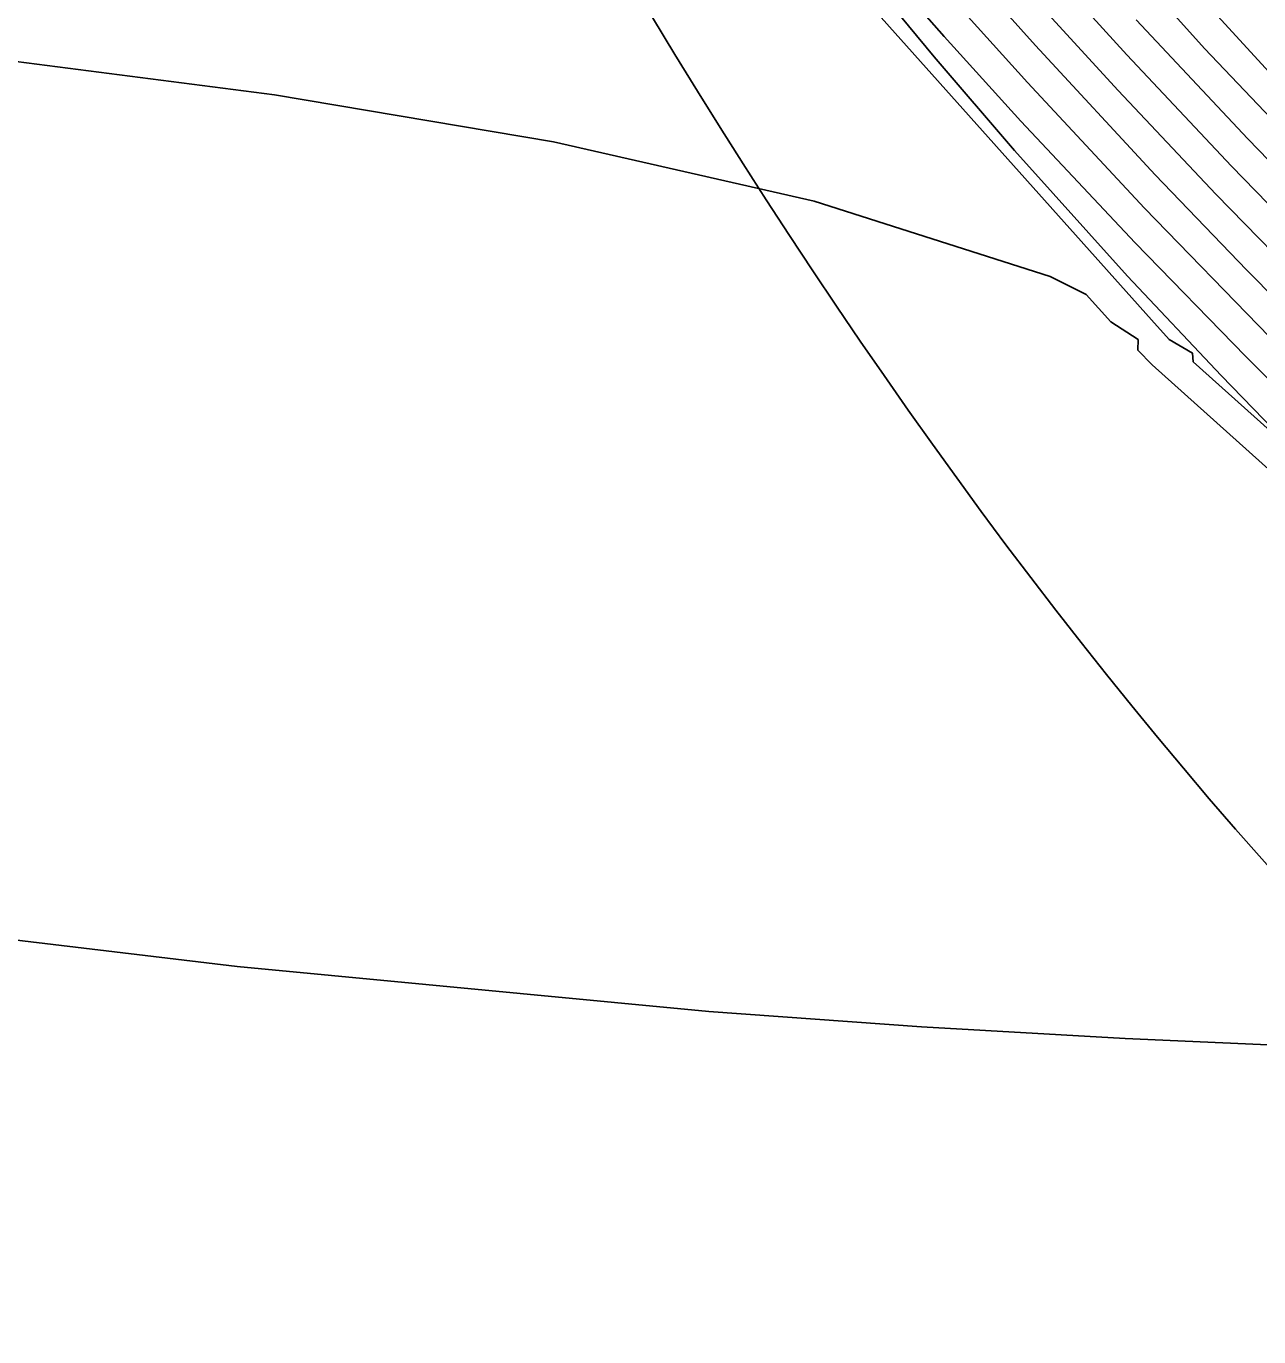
# Model space of a CAD drawing. Extents: x 2356077 to 2359823, y 225951 to 227822.
# Drawn here: x 2357190.9 to 2357197.72, y 226662.63 to 226669.88 of the extents above; entities that cross this region are included whole.
import ezdxf

# ---------------------------------------------------------------- set-up
doc = ezdxf.new("R2010")
doc.units = 0
for name, color, linetype in [('DTM Contours Major', 7, 'Continuous'), ('DTM Contours Minor', 7, 'Continuous'), ('Exist DTM Breakline', 7, 'Continuous')]:
    doc.layers.add(name, color=color, linetype=linetype)

msp = doc.modelspace()

# ---------------------------------------------------------------- linework, layer by layer
at = {"layer": 'DTM Contours Major'}
for points in [[(2357190.7728, 226678.1203), (2357190.967, 226677.6503), (2357191.1723, 226677.1869), (2357191.389, 226676.7287), (2357191.6173, 226676.2748), (2357191.8573, 226675.824), (2357192.1093, 226675.375), (2357192.4519, 226674.8063), (2357193.6401, 226673.0428), (2357194.0294, 226672.4745), (2357194.4583, 226671.9117), (2357194.837, 226671.4335), (2357195.2241, 226670.961), (2357195.6201, 226670.4933), (2357196.0249, 226670.0298), (2357196.439, 226669.5698), (2357197.0873, 226668.8746), (2357197.7797, 226668.1619), (2357198.2587, 226667.6848), (2357198.785, 226667.1918), (2357201.3678, 226664.8755), (2357202.0467, 226664.2873), (2357205.465, 226661.7945)], [(2357196.7237, 226670.5312), (2357197.4188, 226669.7577), (2357198.0832, 226669.0601), (2357198.773, 226668.362), (2357199.1285, 226668.0117), (2357199.666, 226667.5013), (2357202.0532, 226665.3603), (2357202.675, 226664.8245), (2357204.5969, 226663.4185), (2357205.7579, 226662.5718)], [(2357189.305, 226665.0091), (2357192.0668, 226664.6782), (2357194.6769, 226664.4286), (2357195.8541, 226664.3447), (2357196.9802, 226664.2808), (2357198.0619, 226664.2315), (2357201.1076, 226664.1147), (2357201.3362, 226663.9097)]]:
    msp.add_lwpolyline(points, dxfattribs=at)
at = {"layer": 'DTM Contours Minor'}
for points in [[(2357190.5049, 226678.0977), (2357191.6442, 226675.745), (2357192.0899, 226675.0437), (2357194.2754, 226671.8), (2357194.6999, 226671.2301), (2357195.4876, 226670.2385), (2357195.9235, 226669.7106), (2357196.3688, 226669.1928), (2357196.9935, 226668.4985), (2357197.5116, 226667.948), (2357197.8657, 226667.5835), (2357198.3474, 226667.1444), (2357201.0664, 226664.7059), (2357201.7738, 226664.09), (2357205.8633, 226661.1076)], [(2357190.8016, 226677.5897), (2357191.015, 226677.1121), (2357191.2394, 226676.6414), (2357191.4749, 226676.176), (2357191.7218, 226675.7147), (2357191.9804, 226675.2562), (2357192.3209, 226674.7123), (2357193.943, 226672.3048), (2357194.3793, 226671.7342), (2357194.7656, 226671.2489), (2357195.1609, 226670.7692), (2357195.5653, 226670.2944), (2357195.9794, 226669.8235), (2357196.4033, 226669.3558), (2357197.0362, 226668.6818), (2357197.6466, 226668.0557), (2357198.0672, 226667.6368), (2357198.5981, 226667.1395), (2357201.2258, 226664.7828), (2357201.9167, 226664.1839), (2357205.408, 226661.6379)], [(2357189.587, 226674.4638), (2357191.0041, 226674.0677), (2357191.6958, 226673.8522), (2357192.3541, 226673.6079), (2357192.9622, 226673.3223), (2357193.2685, 226673.006), (2357194.2421, 226671.561), (2357194.4928, 226671.2025), (2357197.1251, 226668.2565), (2357197.2245, 226668.148), (2357197.3524, 226668.0718), (2357197.3564, 226668.0244), (2357198.9556, 226666.5901), (2357199.67, 226665.8945), (2357200.312, 226665.2602), (2357200.9733, 226664.6369), (2357201.6494, 226664.0287), (2357202.3489, 226663.4724), (2357205.8756, 226660.9005)], [(2357197.1668, 226670.2944), (2357197.8388, 226669.5591), (2357198.5521, 226668.8231), (2357199.2944, 226668.0852), (2357199.8357, 226667.569), (2357202.1876, 226665.4598), (2357202.7977, 226664.9356), (2357203.4118, 226664.481), (2357205.8182, 226662.726), (2357206.3106, 226662.4164)], [(2357196.0777, 226670.2265), (2357196.4836, 226669.7731), (2357197.146, 226669.059), (2357197.6519, 226668.5329), (2357198.1738, 226668.006), (2357198.4414, 226667.7414), (2357198.9667, 226667.2488), (2357201.5074, 226664.9702), (2357202.1749, 226664.392), (2357205.5224, 226661.9508)], [(2357196.5906, 226670.1608), (2357196.9891, 226669.7226), (2357197.5694, 226669.1053), (2357198.169, 226668.489), (2357198.7911, 226667.8703), (2357199.3208, 226667.3711), (2357201.7824, 226665.1634), (2357202.4278, 226664.604), (2357205.639, 226662.2622)], [(2357196.5339, 226669.9698), (2357196.9412, 226669.5251), (2357197.4822, 226668.9516), (2357198.0402, 226668.3789), (2357198.6183, 226667.8038), (2357199.145, 226667.3088), (2357201.6455, 226665.0663), (2357202.3018, 226664.4976), (2357205.5803, 226662.1068)], [(2357197.0408, 226669.9164), (2357197.6582, 226669.2576), (2357198.2971, 226668.5999), (2357198.9609, 226667.9399), (2357199.4944, 226667.4353), (2357201.9182, 226665.2615), (2357202.5519, 226664.7133), (2357205.6981, 226662.4172)], [(2357190.6716, 226669.7072), (2357192.274, 226669.5005), (2357193.8166, 226669.2415), (2357195.2599, 226668.9127), (2357196.5648, 226668.4963), (2357196.7647, 226668.397), (2357196.901, 226668.2443), (2357197.0522, 226668.1471), (2357197.051, 226668.0874), (2357197.1303, 226668.0072), (2357200.815, 226664.7026), (2357201.5639, 226664.0369), (2357206.1078, 226660.7233)]]:
    msp.add_lwpolyline(points, dxfattribs=at)
at = {"layer": 'Exist DTM Breakline'}
msp.add_spline([(2357185.7096, 226723.5614), (2357185.9998, 226706.0974), (2357189.2629, 226681.4721), (2357206.2071, 226660.2254), (2357233.2527, 226666.3801), (2357241.1587, 226659.2956), (2357238.9281, 226647.8315), (2357226.8631, 226640.5682)], degree=3, dxfattribs=at)

doc.saveas('drawing.dxf')
